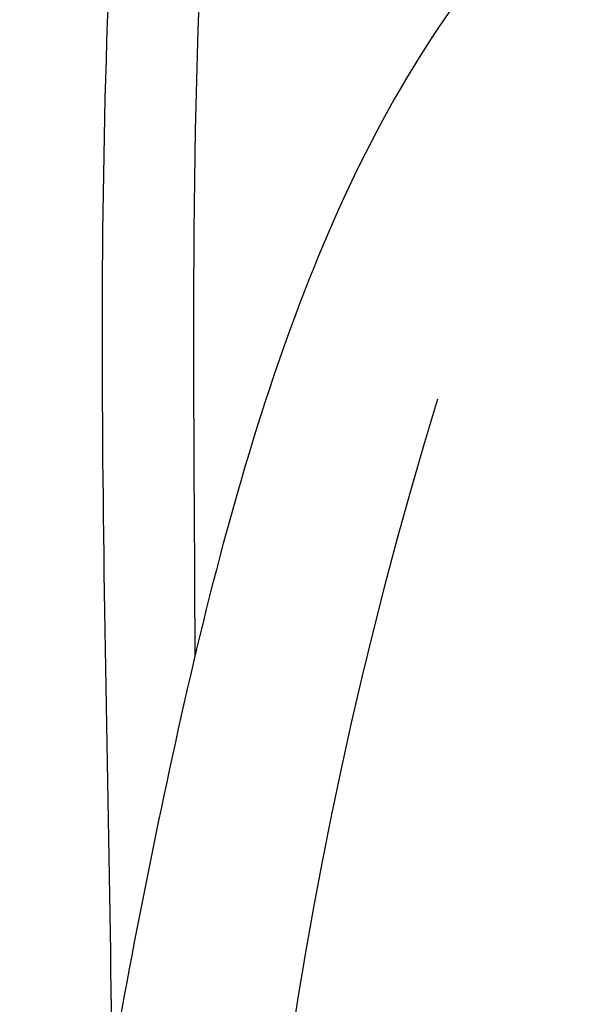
# Model space of a CAD drawing. Header units: millimetres. Extents: x -31695 to -19845, y -5614 to 7253.
# Tile 289 of 432: x -28332 to -28306, y 5322 to 5368. Entities that reach past the tile are written whole.
import ezdxf

# ---------------------------------------------------------------- set-up
doc = ezdxf.new("R2010")
doc.units = ezdxf.units.MM
doc.layers.add('2d', color=7, linetype='Continuous', true_color=0x000000)

msp = doc.modelspace()

# ---------------------------------------------------------------- linework, layer by layer
at = {"layer": '2d', "linetype": 'Continuous', "lineweight": -3}
for points, knots in [([(-27961.726, 5401.342), (-27980.537, 5401.358), (-28079.798, 5401.379), (-28230.228, 5401.63), (-28289.119, 5389.138), (-28316.716, 5369.277), (-28326.807, 5328.896), (-28332.863, 5290.031), (-28331.181, 5238.508), (-28318.397, 5193.314), (-28309.986, 5175.838), (-28272.641, 5152.639), (-28221.839, 5149.372), (-28138.523, 5146.633), (-28116.119, 5145.994)], [234.135396, 234.135396, 234.135396, 234.135396, 253.862352, 338.483137, 423.103921, 507.724705, 592.345489, 676.966273, 761.587057, 846.207841, 930.828625, 1015.44941, 1100.070194, 1127.412255, 1127.412255, 1127.412255, 1127.412255]), ([(-28324.363, 5396.793), (-28324.487, 5396.449), (-28324.831, 5395.469), (-28325.363, 5393.762), (-28325.917, 5391.573), (-28326.41, 5389.088), (-28326.843, 5386.248), (-28327.229, 5383.012), (-28327.569, 5379.37), (-28329.128, 5357.924), (-28328.198, 5337.815), (-28328.042, 5319.114)], [0.798558, 0.798558, 0.798558, 0.798558, 1.843415, 3.755689, 5.844603, 8.2204, 10.9765, 14.134749, 17.697972, 21.668126, 77.177233, 77.177233, 77.177233, 77.177233]), ([(-28324.172, 5338.137), (-28324.214, 5350.441), (-28324.446, 5362.928), (-28323.634, 5375.339), (-28323.631, 5375.372), (-28323.546, 5376.67), (-28323.45, 5377.974), (-28323.341, 5379.27), (-28323.24, 5380.46), (-28323.127, 5381.657), (-28322.999, 5382.844), (-28322.886, 5383.892), (-28322.759, 5384.948), (-28322.615, 5385.992), (-28322.49, 5386.898), (-28322.35, 5387.811), (-28322.19, 5388.712), (-28322.151, 5388.937), (-28322.11, 5389.162), (-28322.067, 5389.387), (-28321.964, 5389.934), (-28321.852, 5390.48), (-28321.73, 5391.023), (-28321.58, 5391.695), (-28321.415, 5392.361), (-28321.232, 5393.025), (-28321.064, 5393.633), (-28320.883, 5394.235), (-28320.687, 5394.834), (-28320.58, 5395.161), (-28320.47, 5395.485), (-28320.355, 5395.809)], [-36.671384, -36.671384, -36.671384, -36.671384, 0, 0.098154, 0.098154, 0.098154, 3.950113, 3.950113, 3.950113, 7.488339, 7.488339, 7.488339, 10.614604, 10.614604, 10.614604, 13.328542, 13.328542, 13.328542, 14.004743, 14.004743, 14.004743, 15.651679, 15.651679, 15.651679, 17.684686, 17.684686, 17.684686, 19.546428, 19.546428, 19.546428, 20.560203, 20.560203, 20.560203, 20.560203])]:
    msp.add_open_spline(points, degree=3, knots=knots, dxfattribs=at)
msp.add_open_spline([(-28312.94, 5350.01), (-28327.062, 5303.885), (-28322.909, 5260.736), (-28313.771, 5228.747)], degree=3, dxfattribs=at)

doc.saveas('drawing.dxf')
